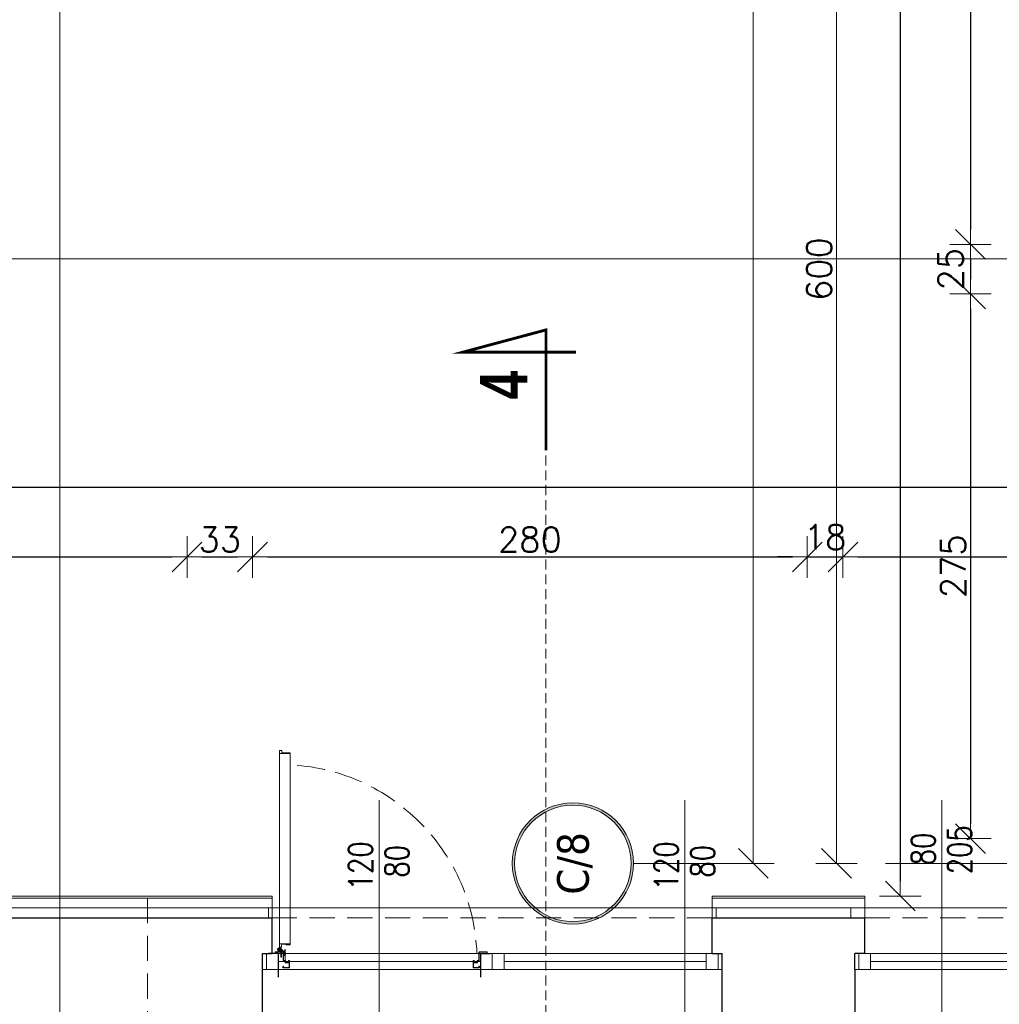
# Model space of a CAD drawing. Header units: millimetres. Extents: x 23192 to 177760, y -399809 to -79279.
# Tile 369 of 656: x 60080 to 60574, y -197500 to -197003. Entities that reach past the tile are written whole.
import ezdxf
from ezdxf.enums import TextEntityAlignment as Align

# ---------------------------------------------------------------- set-up
doc = ezdxf.new("R2010")
doc.units = ezdxf.units.MM
for name, pattern in [('CARKOVANA', [7.5, 5, -2.5]), ('CENTER', [0.6, 0.375, -0.075, 0.075, -0.075]), ('DASHDOT', [25.4, 12.7, -6.35, 0, -6.35]), ('HIDDEN', [9.525, 6.35, -3.175]), ('Hidden Line', [391.222223, 282.222223, -109])]:
    doc.linetypes.add(name, pattern=pattern)
doc.layers.get('0').update_dxf_attribs({"lineweight": 0})
for name, color, linetype, lineweight in [('!! 0_ Istn-okna', 6, 'Continuous', 13), ('!! 0_ Istn-sciany', 3, 'Continuous', 30), ('!! 0_ Istn-widok', 1, 'Continuous', 15), ('!! 0_ Opis', 8, 'Continuous', 13), ('!! 0_Istn-cienka', 4, 'Continuous', 9), ('!! 0_Opis_okna', 8, 'Continuous', 15), ('!! 0_Osie', 1, 'DASHDOT', 13), ('!! 1_ tynk zewn  - nowy', 21, 'Continuous', 20), ('!! 2_ remont Ocieplenie', 4, 'ZIGZAG', 5), ('!! 2_Drzwi - nowe remont', 33, 'Continuous', 9), ('!! wymiary osi', 250, 'Continuous', 9), ('0-osie-liniA', 14, 'DASHDOT', 5), ('0-osie-tx', 66, 'Continuous', 9)]:
    doc.layers.add(name, color=color, linetype=linetype, lineweight=lineweight)
doc.layers.add('!! 0_ramki', color=66, linetype='Continuous', lineweight=9, plot=False)
doc.layers.add('!! 1_Wyburzenia', color=252, linetype='CARKOVANA', lineweight=13, true_color=0x696969)
doc.styles.add('ARCHETYP', font='romans.shx', dxfattribs={"height": 15})
doc.styles.add('STYLE7', font='ARIALNB.TTF')
doc.styles.add('TAHOMA', font='tahoma.ttf')
doc.styles.add('TXT', font='simplex.shx')
doc.linetypes.add('ZIGZAG', pattern='A,0.00254,-5.08,[131,ltypeshp.shx,S=5.08,R=0,X=-5.08,Y=0],-10.16,[131,ltypeshp.shx,S=5.08,R=180,X=5.08,Y=0],-5.08', length=20.32254)
doc.dimstyles.new('DIM50', dxfattribs={"dimscale": 5, "dimtxt": 2.5, "dimasz": 1.5, "dimexe": 0, "dimexo": 0, "dimgap": 0.5, "dimtad": 1, "dimdec": 4, "dimrnd": 0.5, "dimdsep": 46, "dimtxsty": 'TXT', "dimblk1": 'TICK1', "dimblk2": 'TICK1', "dimsah": 1, "dimcen": 0, "dimse1": 1, "dimse2": 1, "dimclrd": 1, "dimclre": 7, "dimclrt": 9, "dimadec": 0, "dimazin": 0, "dimtfac": 1, "dimtdec": 4, "dimtmove": 2, "dimatfit": 3, "dimldrblk": 'TICK1', "dimfxl": 1, "dimtolj": 1, "dimarcsym": 0})

# ---------------------------------------------------------------- blocks, each defined once
blk = doc.blocks.new('okno 4')
at = {"layer": '!! 0_ Istn-okna'}
for points in [[(51834.72, -197370.83), (51746.72, -197370.83)], [(51834.72, -197378.83), (51746.72, -197378.83)], [(51826.72, -197374.83), (51754.72, -197374.83)]]:
    blk.add_lwpolyline(points, dxfattribs=at)
for points in [[(51754.72, -197370.83), (51748.72, -197370.83), (51748.72, -197378.83), (51754.72, -197378.83)], [(51832.72, -197370.83), (51826.72, -197370.83), (51826.72, -197378.83), (51832.72, -197378.83)]]:
    blk.add_lwpolyline(points, close=True, dxfattribs=at)
at = {"layer": '!! 0_ Istn-sciany'}
for points in [[(51751.72, -197370.83), (51751.72, -197352.83)], [(51829.72, -197370.83), (51829.72, -197352.83)], [(51751.72, -197370.83), (51746.72, -197370.83)], [(51746.72, -197378.83), (51746.72, -197370.83)], [(51834.72, -197370.83), (51829.72, -197370.83)], [(51834.72, -197378.83), (51834.72, -197370.83)], [(51746.72, -197378.83), (51746.72, -197409.83)], [(51834.72, -197378.83), (51834.72, -197409.83)]]:
    blk.add_lwpolyline(points, dxfattribs=at)
at = {"layer": '!! 0_ Istn-widok'}
for points in [[(51744.72, -197347.83), (51836.72, -197347.83)], [(51744.72, -197352.83), (51744.72, -197347.83)], [(51836.72, -197352.83), (51836.72, -197347.83)], [(51746.72, -197409.83), (51746.72, -197412.33)], [(51834.72, -197412.33), (51746.72, -197412.33)], [(51834.72, -197409.83), (51834.72, -197412.33)]]:
    blk.add_lwpolyline(points, dxfattribs=at)
at = {"layer": '!! 0_Istn-cienka', "linetype": 'HIDDEN', "ltscale": 2}
for points in [[(51751.72, -197352.83), (51829.72, -197352.83)], [(51834.72, -197409.83), (51746.72, -197409.83)]]:
    blk.add_lwpolyline(points, dxfattribs=at)
blk = doc.blocks.new('*U81')
h = blk.add_hatch(color=256)
edge = h.paths.add_edge_path()
edge.add_arc((0, 0), 30.6, 0, 360)
edge = h.paths.add_edge_path(flags=17)
edge.add_arc((0, 0), 29.4, 0, 360)
for radius in [30.6, 29.4]:
    blk.add_circle((0, 0), radius)
at = {"style": 'TAHOMA', "flags": 8}
blk.add_attdef('ANSICHTSNUMMER', text='', height=16, dxfattribs=at).set_placement((0, 0), align=Align.MIDDLE_CENTER)
blk = doc.blocks.new('TICK1')
at = {"color": 0}
for p, q in [((0, -1.4), (0, 1.4)), ((0, 0), (-1, 0))]:
    blk.add_line(p, q, dxfattribs=at)
at = {"color": 2}
blk.add_line((-1, -1), (1, 1), dxfattribs=at)
blk = doc.blocks.new('*D3771')
at = {"layer": '!! wymiary osi', "color": 1, "lineweight": -2, "transparency": 16777216}
blk.add_line((51630.44, -197482.59), (51630.44, -195696.09), dxfattribs=at)
at = {"layer": 'DEFPOINTS', "color": 0, "transparency": 16777216}
for p in [(51630.44, -195688.59), (51851.71, -195688.59), (51851.71, -197490.09)]:
    blk.add_point(p, dxfattribs=at)
at = {"layer": '!! wymiary osi', "color": 1, "lineweight": -2, "transparency": 16777216, "xscale": 7.5, "yscale": 7.5, "zscale": 7.5}
for p, rotation in [((51630.44, -195688.59), 90), ((51630.44, -197490.09), 270)]:
    blk.add_blockref('TICK1', p, dxfattribs=dict(at, rotation=rotation))
at = {"layer": '!! wymiary osi', "color": 9, "transparency": 16777216, "insert": (51621.69, -196589.34), "char_height": 12.5, "attachment_point": 5, "rotation": 90, "style": 'TXT'}
blk.add_mtext('\\A1;1801.5', dxfattribs=at)
blk = doc.blocks.new('*D3772')
at = {"layer": '!! wymiary osi', "color": 1, "lineweight": -2, "transparency": 16777216}
blk.add_line((51672.46, -197482.59), (51672.46, -196897.59), dxfattribs=at)
at = {"layer": 'DEFPOINTS', "color": 0, "transparency": 16777216}
for p in [(51630.44, -196890.09), (51672.46, -196890.09), (51630.44, -197490.09)]:
    blk.add_point(p, dxfattribs=at)
at = {"layer": '!! wymiary osi', "color": 1, "lineweight": -2, "transparency": 16777216, "xscale": 7.5, "yscale": 7.5, "zscale": 7.5}
for p, rotation in [((51672.46, -196890.09), 90), ((51672.46, -197490.09), 270)]:
    blk.add_blockref('TICK1', p, dxfattribs=dict(at, rotation=rotation))
at = {"layer": '!! wymiary osi', "color": 9, "transparency": 16777216, "insert": (51663.71, -197190.09), "char_height": 12.5, "attachment_point": 5, "rotation": 90, "style": 'TXT'}
blk.add_mtext('\\A1;600', dxfattribs=at)
blk = doc.blocks.new('zaw-dr-90-p')
at = {"color": 2, "linetype": 'CENTER', "ltscale": 0.2}
for p, q in [((12, 0), (-12, 0)), ((0, 12), (0, -12)), ((24.5, 24), (31, 24)), ((24.5, 19), (31, 19))]:
    blk.add_line(p, q, dxfattribs=at)
at = {"ltscale": 0.2}
for p, q in [((10, 12), (6.5, 12)), ((10, 0), (10, 6.5))]:
    blk.add_line(p, q, dxfattribs=at)
blk.add_lwpolyline([(0, 6.5), (23.5, 6.5, 0.414214), (28, 11), (28, 31), (24.5, 31), (24.5, 11, -0.414214), (23.5, 10), (0, 10, 4.561698), (7.6, 6.5), (4.9, 4.2)], format="xyb", dxfattribs=at)
blk.add_lwpolyline([(-0.2, -0.2), (-2.5, -0.2), (-2.5, 0.2), (-0.2, 0.2), (-0.2, 2.5), (0.2, 2.5), (0.2, 0.2), (2.8, 0.2), (2.8, -0.2), (0.2, -0.2), (0.2, -2.8), (-0.2, -2.8)], close=True)
blk.add_lwpolyline([(10, 10), (10, 39), (6.5, 39), (6.5, 10)], dxfattribs=at)
blk.add_circle((0, 0), 6.5, dxfattribs=at)
blk = doc.blocks.new('drzwi 90- sc 12')
for p, q in [((-13620.32, 20410.16), (-13620.32, 20313.77)), ((-13614.92, 20409.86), (-13620.32, 20409.86)), ((-13616.12, 20410.26), (-13620.22, 20410.26)), ((-13616.12, 20410.26), (-13620, 20410.26)), ((-13618.17, 20410.26), (-13616.22, 20410.26)), ((-13618.17, 20410.26), (-13616.22, 20410.26)), ((-13616.12, 20410.26), (-13616.12, 20411.46)), ((-13616.12, 20411.46), (-13615.02, 20411.46)), ((-13614.92, 20411.36), (-13614.92, 20313.77)), ((-13620.32, 20313.47), (-13620.32, 20317.97)), ((-13614.92, 20312.27), (-13614.92, 20317.97)), ((-13614.92, 20313.77), (-13620.32, 20313.77)), ((-13618.22, 20313.37), (-13620.22, 20313.37)), ((-13618.22, 20313.67), (-13618.22, 20313.37)), ((-13618.22, 20313.67), (-13616.42, 20313.67)), ((-13617.77, 20311.12), (-13617.77, 20305.72)), ((-13617.77, 20311.12), (-13617.77, 20305.72)), ((-13616.17, 20309.92), (-13617.37, 20309.92)), ((-13616.17, 20309.92), (-13616.17, 20311.02)), ((-13615.92, 20313.17), (-13615.92, 20312.17)), ((-13615.92, 20312.17), (-13615.02, 20312.17)), ((-13715.57, 20308.32), (-13715.57, 20308.56)), ((-13715.57, 20307.69), (-13715.57, 20308.56)), ((-13715.57, 20307.82), (-13715.57, 20308.56)), ((-13715.57, 20307.72), (-13715.37, 20307.72)), ((-13715.77, 20301.96), (-13716.27, 20301.96)), ((-13616.77, 20301.96), (-13616.27, 20301.96))]:
    blk.add_line(p, q)
for points in [[(-13665.27, 20284.96), (-13665.27, 20325.83)], [(-13615.57, 20309.64), (-13615.32, 20309.64), (-13615.32, 20309.82), (-13616.32, 20309.82), (-13616.32, 20309.64), (-13615.92, 20309.64)]]:
    blk.add_lwpolyline(points)
at = {"ltscale": 0.2}
for points in [[(-13715.57, 20307.51), (-13715.57, 20309.48, 0.414214), (-13715.91, 20309.82), (-13719.43, 20309.82, 0.414214), (-13719.77, 20309.48), (-13719.77, 20308.92), (-13719.59, 20308.92), (-13719.59, 20309.48, -0.414214), (-13719.43, 20309.64), (-13716.97, 20309.64)], [(-13716.97, 20309.64), (-13715.91, 20309.64, -0.414214), (-13715.75, 20309.48), (-13715.75, 20307.51)], [(-13615.92, 20309.64), (-13616.63, 20309.64, 0.414214), (-13616.79, 20309.48), (-13616.79, 20305.58, -0.414214), (-13617.13, 20305.24), (-13617.58, 20305.24, 0.414214), (-13617.74, 20305.08), (-13617.74, 20304.48, -0.414214), (-13618.08, 20304.14), (-13619.26, 20304.14, -0.414214), (-13619.6, 20304.48), (-13619.6, 20305.15, 1), (-13619.79, 20305.15), (-13619.79, 20301.96, 0.414214), (-13619.63, 20301.8), (-13617.11, 20301.8, 0.414214), (-13616.95, 20301.96), (-13616.95, 20302.52), (-13616.77, 20302.52), (-13616.77, 20301.96, -0.414214), (-13617.11, 20301.62), (-13619.63, 20301.62, -0.414214), (-13619.97, 20301.96), (-13619.97, 20305.15, -1), (-13619.42, 20305.15), (-13619.42, 20304.48, 0.414214), (-13619.26, 20304.32), (-13618.08, 20304.32, 0.414214), (-13617.92, 20304.48), (-13617.92, 20305.08, -0.414214), (-13617.58, 20305.42), (-13617.13, 20305.42, 0.414214), (-13616.97, 20305.58), (-13616.97, 20309.48, -0.414214), (-13616.63, 20309.82), (-13613.11, 20309.82, -0.414214), (-13612.77, 20309.48), (-13612.77, 20308.92), (-13612.95, 20308.92), (-13612.95, 20309.48, 0.414214), (-13613.11, 20309.64), (-13615.57, 20309.64)], [(-13715.75, 20307.76), (-13715.75, 20305.58, 0.414214), (-13715.41, 20305.24), (-13714.96, 20305.24, -0.414214), (-13714.8, 20305.08), (-13714.8, 20304.48, 0.414214), (-13714.46, 20304.14), (-13713.28, 20304.14, 0.414214), (-13712.94, 20304.48), (-13712.94, 20305.15, -1), (-13712.75, 20305.15), (-13712.75, 20301.96, -0.414214), (-13712.91, 20301.8), (-13715.43, 20301.8, -0.414214), (-13715.59, 20301.96), (-13715.59, 20302.52), (-13715.77, 20302.52), (-13715.77, 20301.96, 0.414214), (-13715.43, 20301.62), (-13712.91, 20301.62, 0.414214), (-13712.57, 20301.96), (-13712.57, 20305.15, 1), (-13713.12, 20305.15), (-13713.12, 20304.48, -0.414214), (-13713.28, 20304.32), (-13714.46, 20304.32, -0.414214), (-13714.62, 20304.48), (-13714.62, 20305.08, 0.414214), (-13714.96, 20305.42), (-13715.41, 20305.42, -0.414214), (-13715.57, 20305.58), (-13715.57, 20307.64)]]:
    blk.add_lwpolyline(points, format="xyb", dxfattribs=at)
at = {"lineweight": 30}
for points in [[(-13716.27, 20308.92), (-13721.27, 20308.92)], [(-13716.27, 20308.92), (-13716.27, 20296.92)], [(-13614.27, 20308.92), (-13609.27, 20308.92)], [(-13614.27, 20308.92), (-13614.27, 20296.92)]]:
    blk.add_lwpolyline(points, dxfattribs=at)
blk.add_lwpolyline([(-13616.79, 20308.82), (-13616.97, 20308.82), (-13616.97, 20307.42), (-13616.79, 20307.42)], close=True)
for centre, radius, start, end in [((-13620.22, 20410.16), 0.1, 90, 180), ((-13615.02, 20411.36), 0.1, 0, 90), ((-13620.22, 20313.47), 0.1, 180, 270), ((-13616.42, 20313.17), 0.5, 0, 90), ((-13616.27, 20311.02), 0.1, 0, 90), ((-13615.02, 20312.27), 0.1, 270, 0)]:
    blk.add_arc(centre, radius, start, end)
at = {"linetype": 'Hidden Line', "lineweight": 9, "ltscale": 0.05}
blk.add_arc((-13615.5, 20305.14), 99.12, 94.8005, 177.6944, dxfattribs=at)
at = {"xscale": 0.09999999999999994, "yscale": 0.09999999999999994, "zscale": 0.09999999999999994, "rotation": 180.0000000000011}
blk.add_blockref('zaw-dr-90-p', (-13614.92, 20310.92), dxfattribs=at)
blk = doc.blocks.new('*D2806')
at = {"layer": '!! wymiary osi', "color": 1, "lineweight": -2, "transparency": 16777216}
blk.add_line((60524.54, -195651.63), (60524.54, -197437.63), dxfattribs=at)
at = {"layer": 'DEFPOINTS', "color": 0, "transparency": 16777216}
for p in [(60693.57, -195644.13), (60524.54, -197445.13), (60693.57, -197445.13)]:
    blk.add_point(p, dxfattribs=at)
at = {"layer": '!! wymiary osi', "color": 1, "lineweight": -2, "transparency": 16777216, "xscale": 7.5, "yscale": 7.5, "zscale": 7.5}
for p, rotation in [((60524.54, -195644.13), 90), ((60524.54, -197445.13), 270)]:
    blk.add_blockref('TICK1', p, dxfattribs=dict(at, rotation=rotation))
at = {"layer": '!! wymiary osi', "color": 9, "transparency": 16777216, "insert": (60515.79, -196544.63), "char_height": 12.5, "attachment_point": 5, "rotation": 90, "style": 'TXT'}
blk.add_mtext('\\A1;1801', dxfattribs=at)
blk = doc.blocks.new('*D2811')
at = {"layer": '!! wymiary osi', "color": 1, "lineweight": -2, "transparency": 16777216}
blk.add_line((60559.97, -196843.13), (60559.97, -197108.63), dxfattribs=at)
at = {"layer": 'DEFPOINTS', "color": 0, "transparency": 16777216}
for p in [(60824.07, -196835.63), (60559.97, -197116.13), (60824.07, -197116.13)]:
    blk.add_point(p, dxfattribs=at)
at = {"layer": '!! wymiary osi', "color": 1, "lineweight": -2, "transparency": 16777216, "xscale": 7.5, "yscale": 7.5, "zscale": 7.5}
for p, rotation in [((60559.97, -196835.63), 90), ((60559.97, -197116.13), 270)]:
    blk.add_blockref('TICK1', p, dxfattribs=dict(at, rotation=rotation))
at = {"layer": '!! wymiary osi', "color": 9, "transparency": 16777216, "insert": (60551.22, -196975.88), "char_height": 12.5, "attachment_point": 5, "rotation": 90, "style": 'TXT'}
blk.add_mtext('\\A1;280.5', dxfattribs=at)
blk = doc.blocks.new('*D2812')
at = {"layer": '!! wymiary osi', "color": 1, "lineweight": -2, "transparency": 16777216}
blk.add_line((60559.97, -197123.63), (60559.97, -197133.63), dxfattribs=at)
at = {"layer": 'DEFPOINTS', "color": 0, "transparency": 16777216}
for p in [(60824.07, -197116.13), (60559.97, -197141.13), (60824.07, -197141.13)]:
    blk.add_point(p, dxfattribs=at)
at = {"layer": '!! wymiary osi', "color": 1, "lineweight": -2, "transparency": 16777216, "xscale": 7.5, "yscale": 7.5, "zscale": 7.5}
for p, rotation in [((60559.97, -197116.13), 90), ((60559.97, -197141.13), 270)]:
    blk.add_blockref('TICK1', p, dxfattribs=dict(at, rotation=rotation))
at = {"layer": '!! wymiary osi', "color": 9, "transparency": 16777216, "insert": (60549.97, -197128.63), "char_height": 12.5, "attachment_point": 5, "rotation": 90, "style": 'TXT'}
blk.add_mtext('\\A1;25', dxfattribs=at)
blk = doc.blocks.new('*D2813')
at = {"layer": '!! wymiary osi', "color": 1, "lineweight": -2, "transparency": 16777216}
blk.add_line((60559.97, -197148.63), (60559.97, -197408.63), dxfattribs=at)
at = {"layer": 'DEFPOINTS', "color": 0, "transparency": 16777216}
for p in [(60824.07, -197141.13), (60559.97, -197416.13), (60829.57, -197416.13)]:
    blk.add_point(p, dxfattribs=at)
at = {"layer": '!! wymiary osi', "color": 1, "lineweight": -2, "transparency": 16777216, "xscale": 7.5, "yscale": 7.5, "zscale": 7.5}
for p, rotation in [((60559.97, -197141.13), 90), ((60559.97, -197416.13), 270)]:
    blk.add_blockref('TICK1', p, dxfattribs=dict(at, rotation=rotation))
at = {"layer": '!! wymiary osi', "color": 9, "transparency": 16777216, "insert": (60551.22, -197278.63), "char_height": 12.5, "attachment_point": 5, "rotation": 90, "style": 'TXT'}
blk.add_mtext('\\A1;275', dxfattribs=at)
blk = doc.blocks.new('*D2878')
at = {"layer": '!! wymiary osi', "color": 1, "lineweight": -2, "transparency": 16777216}
blk.add_line((60762.07, -197238.92), (58056.07, -197238.92), dxfattribs=at)
at = {"layer": 'DEFPOINTS', "color": 0, "transparency": 16777216}
for p in [(58048.57, -197238.92), (58048.57, -197445.13), (60769.57, -197445.13)]:
    blk.add_point(p, dxfattribs=at)
at = {"layer": '!! wymiary osi', "color": 1, "lineweight": -2, "transparency": 16777216, "xscale": 7.5, "yscale": 7.5, "zscale": 7.5, "rotation": 180}
blk.add_blockref('TICK1', (58048.57, -197238.92), dxfattribs=at)
at = {"layer": '!! wymiary osi', "color": 1, "lineweight": -2, "transparency": 16777216, "xscale": 7.5, "yscale": 7.5, "zscale": 7.5}
blk.add_blockref('TICK1', (60769.57, -197238.92), dxfattribs=at)
at = {"layer": '!! wymiary osi', "color": 9, "transparency": 16777216, "insert": (59409.07, -197230.17), "char_height": 12.5, "attachment_point": 5, "style": 'TXT'}
blk.add_mtext('\\A1;2721', dxfattribs=at)
blk = doc.blocks.new('*D2887')
at = {"layer": '!! wymiary osi', "color": 1, "lineweight": -2, "transparency": 16777216}
blk.add_line((59755.07, -197273.91), (60157.07, -197273.91), dxfattribs=at)
at = {"layer": 'DEFPOINTS', "color": 0, "transparency": 16777216}
for p in [(60164.57, -197273.91), (59747.57, -197513.13), (60164.57, -197513.13)]:
    blk.add_point(p, dxfattribs=at)
at = {"layer": '!! wymiary osi', "color": 1, "lineweight": -2, "transparency": 16777216, "xscale": 7.5, "yscale": 7.5, "zscale": 7.5, "rotation": 180}
blk.add_blockref('TICK1', (59747.57, -197273.91), dxfattribs=at)
at = {"layer": '!! wymiary osi', "color": 1, "lineweight": -2, "transparency": 16777216, "xscale": 7.5, "yscale": 7.5, "zscale": 7.5}
blk.add_blockref('TICK1', (60164.57, -197273.91), dxfattribs=at)
at = {"layer": '!! wymiary osi', "color": 9, "transparency": 16777216, "insert": (59956.07, -197265.16), "char_height": 12.5, "attachment_point": 5, "style": 'TXT'}
blk.add_mtext('\\A1;417', dxfattribs=at)
blk = doc.blocks.new('*D2888')
at = {"layer": '!! wymiary osi', "color": 1, "lineweight": -2, "transparency": 16777216}
blk.add_line((60172.07, -197273.91), (60190.07, -197273.91), dxfattribs=at)
at = {"layer": 'DEFPOINTS', "color": 0, "transparency": 16777216}
for p in [(60197.57, -197273.91), (60164.57, -197513.13), (60197.57, -197513.13)]:
    blk.add_point(p, dxfattribs=at)
at = {"layer": '!! wymiary osi', "color": 1, "lineweight": -2, "transparency": 16777216, "xscale": 7.5, "yscale": 7.5, "zscale": 7.5, "rotation": 180}
blk.add_blockref('TICK1', (60164.57, -197273.91), dxfattribs=at)
at = {"layer": '!! wymiary osi', "color": 1, "lineweight": -2, "transparency": 16777216, "xscale": 7.5, "yscale": 7.5, "zscale": 7.5}
blk.add_blockref('TICK1', (60197.57, -197273.91), dxfattribs=at)
at = {"layer": '!! wymiary osi', "color": 9, "transparency": 16777216, "insert": (60181.07, -197265.16), "char_height": 12.5, "attachment_point": 5, "style": 'TXT'}
blk.add_mtext('\\A1;33', dxfattribs=at)
blk = doc.blocks.new('*D2889')
at = {"layer": '!! wymiary osi', "color": 1, "lineweight": -2, "transparency": 16777216}
blk.add_line((60205.07, -197273.91), (60470.07, -197273.91), dxfattribs=at)
at = {"layer": 'DEFPOINTS', "color": 0, "transparency": 16777216}
for p in [(60477.57, -197273.91), (60197.57, -197513.13), (60477.57, -197513.13)]:
    blk.add_point(p, dxfattribs=at)
at = {"layer": '!! wymiary osi', "color": 1, "lineweight": -2, "transparency": 16777216, "xscale": 7.5, "yscale": 7.5, "zscale": 7.5, "rotation": 180}
blk.add_blockref('TICK1', (60197.57, -197273.91), dxfattribs=at)
at = {"layer": '!! wymiary osi', "color": 1, "lineweight": -2, "transparency": 16777216, "xscale": 7.5, "yscale": 7.5, "zscale": 7.5}
blk.add_blockref('TICK1', (60477.57, -197273.91), dxfattribs=at)
at = {"layer": '!! wymiary osi', "color": 9, "transparency": 16777216, "insert": (60337.57, -197265.16), "char_height": 12.5, "attachment_point": 5, "style": 'TXT'}
blk.add_mtext('\\A1;280', dxfattribs=at)
blk = doc.blocks.new('*D2890')
at = {"layer": '!! wymiary osi', "color": 1, "lineweight": -2, "transparency": 16777216}
for p, q in [((60470.07, -197273.91), (60462.57, -197273.91)), ((60477.57, -197273.91), (60495.57, -197273.91)), ((60503.07, -197273.91), (60510.57, -197273.91))]:
    blk.add_line(p, q, dxfattribs=at)
at = {"layer": 'DEFPOINTS', "color": 0, "transparency": 16777216}
for p in [(60495.57, -197273.91), (60477.57, -197513.13), (60495.57, -197513.13)]:
    blk.add_point(p, dxfattribs=at)
at = {"layer": '!! wymiary osi', "color": 1, "lineweight": -2, "transparency": 16777216, "xscale": 7.5, "yscale": 7.5, "zscale": 7.5}
blk.add_blockref('TICK1', (60477.57, -197273.91), dxfattribs=at)
at = {"layer": '!! wymiary osi', "color": 1, "lineweight": -2, "transparency": 16777216, "xscale": 7.5, "yscale": 7.5, "zscale": 7.5, "rotation": 180}
blk.add_blockref('TICK1', (60495.57, -197273.91), dxfattribs=at)
at = {"layer": '!! wymiary osi', "color": 9, "transparency": 16777216, "insert": (60486.57, -197263.91), "char_height": 12.5, "attachment_point": 5, "style": 'TXT'}
blk.add_mtext('\\A1;18', dxfattribs=at)
blk = doc.blocks.new('*D2891')
at = {"layer": '!! wymiary osi', "color": 1, "lineweight": -2, "transparency": 16777216}
blk.add_line((60503.07, -197273.91), (60773.07, -197273.91), dxfattribs=at)
at = {"layer": 'DEFPOINTS', "color": 0, "transparency": 16777216}
for p in [(60780.57, -197273.91), (60495.57, -197513.13), (60780.57, -197645.13)]:
    blk.add_point(p, dxfattribs=at)
at = {"layer": '!! wymiary osi', "color": 1, "lineweight": -2, "transparency": 16777216, "xscale": 7.5, "yscale": 7.5, "zscale": 7.5, "rotation": 180}
blk.add_blockref('TICK1', (60495.57, -197273.91), dxfattribs=at)
at = {"layer": '!! wymiary osi', "color": 1, "lineweight": -2, "transparency": 16777216, "xscale": 7.5, "yscale": 7.5, "zscale": 7.5}
blk.add_blockref('TICK1', (60780.57, -197273.91), dxfattribs=at)
at = {"layer": '!! wymiary osi', "color": 9, "transparency": 16777216, "insert": (60638.07, -197265.16), "char_height": 12.5, "attachment_point": 5, "style": 'TXT'}
blk.add_mtext('\\A1;285', dxfattribs=at)
blk = doc.blocks.new('oznaczenie przekroi')
at = {"layer": '!! 0_ Opis', "color": 2, "const_width": 1.44}
blk.add_lwpolyline([(87585.38, -197220.15), (87585.38, -197159.32), (87543.32, -197170.59), (87600.59, -197170.59)], dxfattribs=at)
blk.add_lwpolyline([(87585.38, -197220.15), (87585.38, -197159.32), (87543.32, -197170.59), (87600.59, -197170.59)], dxfattribs=at)
at = {"layer": '!! 1_Wyburzenia'}
blk.add_lwpolyline([(87585.38, -199785.24), (87585.38, -197220.15)], dxfattribs=at)
at = {"layer": '!! 0_ Opis', "color": 9, "style": 'STYLE7', "text_generation_flag": 6, "width": 0.95}
blk.add_text('4', height=24, rotation=270, dxfattribs=at).set_placement((87576, -197194.49))
blk = doc.blocks.new('BLOK OSI')
at = {"layer": '0-osie-liniA', "ltscale": 5}
blk.add_lwpolyline([(51570.03302, -197490.0883), (53810.60983, -197490.0883)], dxfattribs=at)
at = {"layer": '0-osie-tx'}
ref = blk.add_blockref('*U81', (51539.43302, -197490.0883), dxfattribs=dict(at, rotation=270))
ref.add_attrib('ANSICHTSNUMMER', 'C/8', dxfattribs={"layer": '0', "height": 16, "rotation": 90, "style": 'TAHOMA', "flags": 8}).set_placement((51539.43302, -197490.0883), align=Align.MIDDLE_CENTER)
at = {"layer": '!! wymiary osi'}
for base, p1, p2, picture, middle in [((51630.43546, -195688.5883), (51851.71142, -197490.0883), (51851.71142, -195688.5883), '*D3771', (51621.68546, -196589.3383)), ((51672.45727, -196890.0883), (51630.43546, -197490.0883), (51630.43546, -196890.0883), '*D3772', (51663.70727, -197190.0883))]:
    dim = blk.add_linear_dim(base=base, p1=p1, p2=p2, angle=90, dimstyle='DIM50', dxfattribs=at)
    dim.commit()
    dim.dimension.update_dxf_attribs({"geometry": picture, "text_midpoint": middle})

msp = doc.modelspace()

# ---------------------------------------------------------------- linework, layer by layer
at = {"layer": '!! 0_ Istn-okna'}
for points in [[(60202.56735, -197474.12813), (60434.56735, -197474.12813)], [(60210.56735, -197478.12813), (60312.56735, -197478.12813)], [(60324.56735, -197478.12813), (60426.56735, -197478.12813)], [(60202.56735, -197482.12813), (60434.56735, -197482.12813)]]:
    msp.add_lwpolyline(points, dxfattribs=at)
for points in [[(60204.56735, -197474.12813), (60210.56735, -197474.12813), (60210.56735, -197482.12813), (60204.56735, -197482.12813)], [(60312.56735, -197474.12813), (60318.56735, -197474.12813), (60318.56735, -197482.12813), (60312.56735, -197482.12813)], [(60318.56735, -197474.12813), (60324.56735, -197474.12813), (60324.56735, -197482.12813), (60318.56735, -197482.12813)], [(60426.56735, -197474.12813), (60432.56735, -197474.12813), (60432.56735, -197482.12813), (60426.56735, -197482.12813)]]:
    msp.add_lwpolyline(points, close=True, dxfattribs=at)
at = {"layer": '!! 0_ Istn-sciany'}
for points in [[(60035.56735, -197456.12813), (60207.56735, -197456.12813)], [(60144.56735, -197456.12813), (60207.56735, -197456.12813)], [(60207.56735, -197474.12813), (60207.56735, -197456.12813)], [(60429.56735, -197456.12813), (60506.56735, -197456.12813)], [(60429.56735, -197474.12813), (60429.56735, -197456.12813)], [(60429.56735, -197456.12813), (60506.56735, -197456.12813)], [(60202.56735, -197474.12813), (60207.56735, -197474.12813)], [(60202.56735, -197513.12813), (60202.56735, -197474.12813)], [(60429.56735, -197474.12813), (60434.56735, -197474.12813)], [(60434.56735, -197513.12813), (60434.56735, -197474.12813)]]:
    msp.add_lwpolyline(points, dxfattribs=at)
at = {"layer": '!! 0_ Istn-widok'}
for points in [[(60431.56735, -197451.12813), (60205.56735, -197451.12813)], [(60205.56735, -197456.12813), (60205.56735, -197451.12813)], [(60431.56735, -197456.12813), (60431.56735, -197451.12813)]]:
    msp.add_lwpolyline(points, dxfattribs=at)
at = {"layer": '!! 0_ Opis', "linetype": 'HIDDEN', "ltscale": 2}
msp.add_lwpolyline([(60144.56735, -197446.12813), (60144.56735, -197523.12813)], dxfattribs=at)
at = {"layer": '!! 0_Istn-cienka', "linetype": 'HIDDEN', "ltscale": 2}
msp.add_lwpolyline([(60429.56735, -197456.12813), (60207.56735, -197456.12813)], dxfattribs=at)
at = {"layer": '!! 0_Opis_okna'}
for points in [[(60261.56735, -197517.28701), (60261.56735, -197396.70181)], [(60415.83508, -197517.28701), (60415.83508, -197396.70181)], [(60545.56735, -197515.62813), (60545.56735, -197396.70181)]]:
    msp.add_lwpolyline(points, dxfattribs=at)
at = {"layer": '!! 0_ramki'}
for points in [[(60100.28509, -198989.2122), (60100.28509, -194789.2122), (63070.28509, -194789.2122), (63120.28509, -198989.2122)], [(57385.28509, -197123.38038), (61585.28509, -197123.38038), (61585.28509, -200093.38038), (57385.28509, -200093.38038)]]:
    msp.add_lwpolyline(points, close=True, dxfattribs=at)
at = {"layer": '!! 1_ tynk zewn  - nowy'}
for points in [[(60035.56735, -197445.12813), (60207.56735, -197445.12813)], [(60035.56735, -197446.12813), (60207.56735, -197446.12813)], [(60429.56735, -197445.12813), (60506.56735, -197445.12813)], [(60429.56735, -197446.12813), (60506.56735, -197446.12813)]]:
    msp.add_lwpolyline(points, dxfattribs=at)
at = {"layer": '!! 2_ remont Ocieplenie', "linetype": 'ZIGZAG', "ltscale": 0.75}
for points in [[(60035.56735, -197451.12813), (60207.56735, -197451.12813)], [(60429.56735, -197451.12813), (60506.56735, -197451.12813)]]:
    msp.add_lwpolyline(points, dxfattribs=at)
msp.add_line((60506.56735, -197456.12813), (60506.56735, -197445.12813))
for points in [[(60207.56735, -197456.12813), (60207.56735, -197445.12813)], [(60429.56735, -197456.12813), (60429.56735, -197445.12813)]]:
    msp.add_lwpolyline(points)

# ---------------------------------------------------------------- block references
at = {"layer": '!! 0_Osie'}
msp.add_blockref('BLOK OSI', (8819.85593, 61.46017), dxfattribs=at)
at = {"layer": '!! 1_Wyburzenia'}
msp.add_blockref('oznaczenie przekroi', (-27239.68678, 0), dxfattribs=at)
at = {"layer": '!! 2_Drzwi - nowe remont', "xscale": -1}
msp.add_blockref('drzwi 90- sc 12', (46596.29765, -217783.05247), dxfattribs=at)
at = {"layer": '0-osie-tx'}
msp.add_blockref('okno 4', (8754.84344, -103.29601), dxfattribs=at)

# ---------------------------------------------------------------- texts
at = {"layer": '!! 0_Opis_okna', "style": 'ARCHETYP', "width": 0.8}
for s, p in [('205', (60560.47232, -197434.113)), ('80', (60542.10394, -197429.56213)), ('120', (60258.10394, -197442.20337)), ('80', (60276.47232, -197435.77188)), ('120', (60412.37167, -197442.20337)), ('80', (60430.74005, -197435.77188))]:
    msp.add_text(s, height=12, rotation=90, dxfattribs=at).set_placement(p)

# ---------------------------------------------------------------- dimensions: what is measured, and where the dimension line sits
at = {"layer": '!! wymiary osi'}
for base, p1, p2, picture, middle in [((60524.5432, -197445.12813), (60693.56735, -195644.12813), (60693.56735, -197445.12813), '*D2806', (60515.7932, -196544.62813)), ((60559.97028, -197116.12813), (60824.06735, -196835.62813), (60824.06735, -197116.12813), '*D2811', (60551.22028, -196975.87813)), ((60559.97028, -197141.12813), (60824.06735, -197116.12813), (60824.06735, -197141.12813), '*D2812', (60549.97028, -197128.62813)), ((60559.97028, -197416.12813), (60824.06735, -197141.12813), (60829.56735, -197416.12813), '*D2813', (60551.22028, -197278.62813))]:
    dim = msp.add_linear_dim(base=base, p1=p1, p2=p2, angle=90, dimstyle='DIM50', dxfattribs=at)
    dim.commit()
    dim.dimension.update_dxf_attribs({"geometry": picture, "text_midpoint": middle})
for base, p1, p2, picture, middle in [((58048.56735, -197238.92363), (60769.56735, -197445.12813), (58048.56735, -197445.12813), '*D2878', (59409.06735, -197230.17363)), ((60164.56735, -197273.9116), (59747.56735, -197513.12813), (60164.56735, -197513.12813), '*D2887', (59956.06735, -197265.1616)), ((60197.56735, -197273.9116), (60164.56735, -197513.12813), (60197.56735, -197513.12813), '*D2888', (60181.06735, -197265.1616)), ((60477.56735, -197273.9116), (60197.56735, -197513.12813), (60477.56735, -197513.12813), '*D2889', (60337.56735, -197265.1616)), ((60495.56735, -197273.9116), (60477.56735, -197513.12813), (60495.56735, -197513.12813), '*D2890', (60486.56735, -197263.9116)), ((60780.56735, -197273.9116), (60495.56735, -197513.12813), (60780.56735, -197645.12813), '*D2891', (60638.06735, -197265.1616))]:
    dim = msp.add_linear_dim(base=base, p1=p1, p2=p2, dimstyle='DIM50', dxfattribs=at)
    dim.commit()
    dim.dimension.update_dxf_attribs({"geometry": picture, "text_midpoint": middle})

doc.saveas('drawing.dxf')
